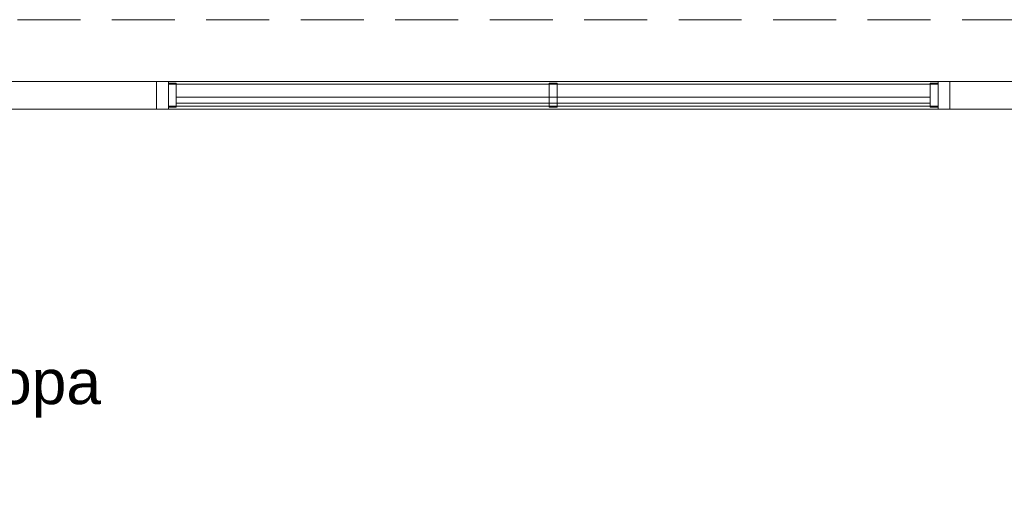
# Model space of a CAD drawing. Header units: millimetres. Extents: x 2 to 902, y -447 to 199.
# Tile 924 of 1056: x 68.82 to 73.79, y 147.28 to 149.74. Entities that reach past the tile are written whole.
import ezdxf

# ---------------------------------------------------------------- set-up
doc = ezdxf.new("R2010")
doc.units = ezdxf.units.MM
doc.header["$MEASUREMENT"] = 0
doc.linetypes.add('HIDDEN2', pattern=[0.47625, 0.3175, -0.15875])
doc.linetypes.add('NULL', pattern=[0])
for name, color, linetype, lineweight in [('Ambiente-Textos', 251, 'Continuous', 5), ('DI-Detalhes', 1, 'HIDDEN2', 9), ('IFC-Janela-Contorno', 142, 'Continuous', 5), ('IFC-Laje-Contorno', 134, 'Continuous', 5), ('IFC-Parede padrão-Contorno', 44, 'Continuous', 5)]:
    doc.layers.add(name, color=color, linetype=linetype, lineweight=lineweight)
doc.styles.add('Arial', font='arial.ttf')

msp = doc.modelspace()

# ---------------------------------------------------------------- linework, layer by layer
at = {"layer": 'DI-Detalhes'}
msp.add_lwpolyline([(65.9523, 149.7351), (76.0925, 149.7351), (76.0925, 144.849), (65.9523, 144.849), (65.9523, 149.7351)], dxfattribs=at)
at = {"layer": 'IFC-Janela-Contorno', "color": 7, "lineweight": 5}
for p, q in [((69.5111, 149.4244), (69.5226, 149.4244)), ((69.5111, 149.3104), (69.5111, 149.4244)), ((69.5111, 149.4244), (69.5614, 149.4244)), ((69.5226, 149.4244), (69.5711, 149.4244)), ((69.5614, 149.4244), (69.5711, 149.4244)), ((69.5711, 149.4094), (69.5711, 149.4244)), ((69.5711, 149.4244), (73.4511, 149.4244)), ((69.5711, 149.4144), (69.5711, 149.4244)), ((69.5711, 149.3078), (69.5711, 149.4244)), ((69.5711, 149.4144), (69.605, 149.4144)), ((69.5711, 149.4094), (69.5711, 149.4144)), ((69.5711, 149.4144), (69.5773, 149.4144)), ((69.5711, 149.2994), (69.5711, 149.4094)), ((69.5711, 149.4094), (73.4511, 149.4094)), ((69.5773, 149.4144), (69.6111, 149.4144)), ((69.605, 149.4144), (69.6111, 149.4144)), ((69.6111, 149.4094), (69.6111, 149.4144)), ((69.6111, 149.3959), (69.6111, 149.4144)), ((69.6111, 149.4094), (71.4911, 149.4094)), ((71.4911, 149.4144), (71.525, 149.4144)), ((71.4911, 149.4094), (71.4911, 149.4144)), ((71.4911, 149.4144), (71.4973, 149.4144)), ((71.4911, 149.3129), (71.4911, 149.4144)), ((71.4973, 149.4144), (71.5311, 149.4144)), ((71.525, 149.4144), (71.5311, 149.4144)), ((71.5311, 149.4094), (71.5311, 149.4144)), ((71.5311, 149.3959), (71.5311, 149.4144)), ((71.5311, 149.4094), (73.4111, 149.4094)), ((73.4111, 149.4144), (73.445, 149.4144)), ((73.4111, 149.4094), (73.4111, 149.4144)), ((73.4111, 149.4144), (73.4173, 149.4144)), ((73.4111, 149.3129), (73.4111, 149.4144)), ((73.4173, 149.4144), (73.4511, 149.4144)), ((73.445, 149.4144), (73.4511, 149.4144)), ((73.4511, 149.4244), (73.4997, 149.4244)), ((73.4511, 149.3078), (73.4511, 149.4244)), ((73.4511, 149.401), (73.4511, 149.4244)), ((73.4511, 149.4244), (73.4997, 149.4244)), ((73.4511, 149.3959), (73.4511, 149.4144)), ((73.4511, 149.2994), (73.4511, 149.4094)), ((73.4997, 149.4244), (73.5111, 149.4244)), ((73.4997, 149.4244), (73.5111, 149.4244)), ((73.5111, 149.3984), (73.5111, 149.4244)), ((73.5111, 149.3104), (73.5111, 149.4244)), ((69.5111, 149.2844), (69.5111, 149.3984)), ((69.6111, 149.2944), (69.6111, 149.3959)), ((71.5311, 149.2944), (71.5311, 149.3959)), ((73.4511, 149.2844), (73.4511, 149.401)), ((73.5111, 149.2844), (73.5111, 149.3984)), ((69.5111, 149.2844), (69.5111, 149.3104)), ((69.5711, 149.2944), (69.5711, 149.3129)), ((69.5711, 149.2844), (69.5711, 149.3078)), ((69.6111, 149.3444), (70.1963, 149.3444)), ((69.6111, 149.3144), (72.8259, 149.3144)), ((70.1963, 149.3444), (73.4111, 149.3444)), ((71.4911, 149.2944), (71.4911, 149.3129)), ((72.8259, 149.3144), (73.4111, 149.3144)), ((73.4111, 149.2944), (73.4111, 149.3129)), ((73.4511, 149.2944), (73.4511, 149.3129)), ((73.4511, 149.2844), (73.4511, 149.3078)), ((69.5111, 149.2844), (69.5226, 149.2844)), ((69.5111, 149.2844), (69.5226, 149.2844)), ((69.5226, 149.2844), (69.5711, 149.2844)), ((69.5226, 149.2844), (69.5711, 149.2844)), ((69.5711, 149.2994), (73.4511, 149.2994)), ((69.5711, 149.2844), (69.5711, 149.2994)), ((69.5711, 149.2944), (69.5773, 149.2944)), ((69.5711, 149.2844), (69.5711, 149.2944)), ((69.5711, 149.2944), (69.605, 149.2944)), ((69.5711, 149.2844), (73.4511, 149.2844)), ((69.5773, 149.2944), (69.6111, 149.2944)), ((69.605, 149.2944), (69.6111, 149.2944)), ((69.6111, 149.2944), (69.6111, 149.2994)), ((69.6111, 149.2994), (71.4911, 149.2994)), ((71.4911, 149.2944), (71.4911, 149.2994)), ((71.4911, 149.2944), (71.4973, 149.2944)), ((71.4911, 149.2944), (71.525, 149.2944)), ((71.4973, 149.2944), (71.5311, 149.2944)), ((71.525, 149.2944), (71.5311, 149.2944)), ((71.5311, 149.2944), (71.5311, 149.2994)), ((71.5311, 149.2994), (73.4111, 149.2994)), ((73.4111, 149.2944), (73.4111, 149.2994)), ((73.4111, 149.2944), (73.4173, 149.2944)), ((73.4111, 149.2944), (73.445, 149.2944)), ((73.4173, 149.2944), (73.4511, 149.2944)), ((73.445, 149.2944), (73.4511, 149.2944)), ((73.4511, 149.2844), (73.4997, 149.2844)), ((73.4511, 149.2844), (73.4609, 149.2844)), ((73.4609, 149.2844), (73.5111, 149.2844)), ((73.4997, 149.2844), (73.5111, 149.2844))]:
    msp.add_line(p, q, dxfattribs=at)
at = {"layer": 'IFC-Laje-Contorno', "color": 7, "lineweight": 5}
for p, q in [((68.7511, 149.2844), (69.5111, 149.2844)), ((69.5711, 149.2844), (73.4511, 149.2844)), ((73.5111, 149.2844), (75.5908, 149.2844))]:
    msp.add_line(p, q, dxfattribs=at)
at = {"layer": 'IFC-Parede padrão-Contorno', "color": 7, "lineweight": 5}
for p, q in [((68.7511, 149.4244), (68.8921, 149.4244)), ((68.8921, 149.4244), (69.5111, 149.4244)), ((69.5111, 149.4244), (73.5111, 149.4244)), ((69.5111, 149.3104), (69.5111, 149.4244)), ((73.5111, 149.4244), (74.4246, 149.4244)), ((73.5111, 149.2844), (73.5111, 149.3984)), ((68.7511, 149.2844), (69.3702, 149.2844)), ((69.3702, 149.2844), (69.5111, 149.2844)), ((73.5111, 149.2844), (74.4246, 149.2844))]:
    msp.add_line(p, q, dxfattribs=at)

# ---------------------------------------------------------------- texts
at = {"layer": 'Ambiente-Textos', "color": 7, "linetype": 'NULL', "lineweight": 5, "insert": (68.856, 147.7294), "char_height": 0.225, "width": 1.56263, "attachment_point": 8, "line_spacing_factor": 0.9, "style": 'Arial'}
msp.add_mtext('Copa', dxfattribs=at)

doc.saveas('drawing.dxf')
